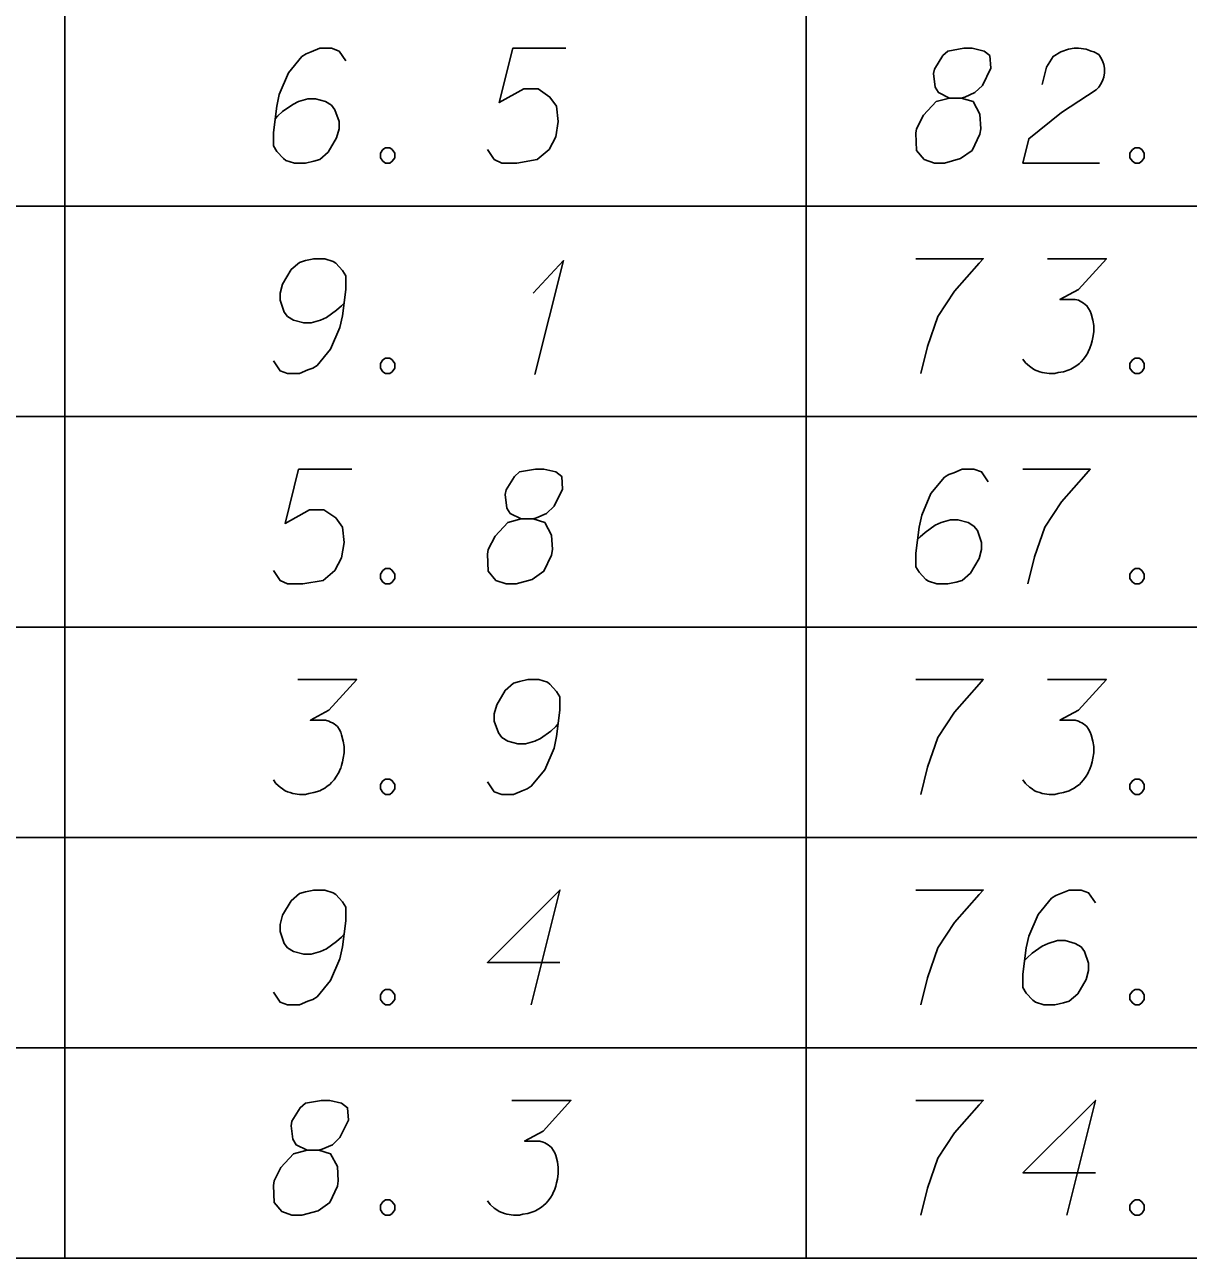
# Model space of a CAD drawing. Extents: x 2074207 to 2076812, y 516372 to 523312.
# Drawn here: x 2076524.4 to 2076573.1, y 517187.7 to 517239.3 of the extents above; entities that cross this region are included whole.
import ezdxf

# ---------------------------------------------------------------- set-up
doc = ezdxf.new("R2010")
doc.units = 0
for name, color, linetype in [('Prop DirtTable_ Soil Test Results - Outline (Major)', 7, 'Continuous'), ('Prop DirtTable_ Soil Test Results - Outline (Minor)', 7, 'Continuous'), ('Prop DirtTable_ Soil Test Results - Tx (Sample Data)', 7, 'Continuous')]:
    doc.layers.add(name, color=color, linetype=linetype)

msp = doc.modelspace()

# ---------------------------------------------------------------- linework, layer by layer
at = {"layer": 'Prop DirtTable_ Soil Test Results - Outline (Major)'}
msp.add_line((2076260.609, 517187.696), (2076811.903, 517187.696), dxfattribs=at)
at = {"layer": 'Prop DirtTable_ Soil Test Results - Outline (Minor)'}
for p, q in [((2076526.074, 517240.496), (2076526.074, 517231.696)), ((2076557.094, 517240.496), (2076557.094, 517231.696)), ((2076260.609, 517231.696), (2076811.903, 517231.696)), ((2076260.609, 517231.696), (2076811.903, 517231.696)), ((2076526.074, 517231.696), (2076526.074, 517222.896)), ((2076557.094, 517231.696), (2076557.094, 517222.896)), ((2076260.609, 517222.896), (2076811.903, 517222.896)), ((2076260.609, 517222.896), (2076811.903, 517222.896)), ((2076526.074, 517222.896), (2076526.074, 517214.096)), ((2076557.094, 517222.896), (2076557.094, 517214.096)), ((2076260.609, 517214.096), (2076811.903, 517214.096)), ((2076260.609, 517214.096), (2076811.903, 517214.096)), ((2076526.074, 517214.096), (2076526.074, 517205.296)), ((2076557.094, 517214.096), (2076557.094, 517205.296)), ((2076260.609, 517205.296), (2076811.903, 517205.296)), ((2076260.609, 517205.296), (2076811.903, 517205.296)), ((2076526.074, 517205.296), (2076526.074, 517196.496)), ((2076557.094, 517205.296), (2076557.094, 517196.496)), ((2076260.609, 517196.496), (2076811.903, 517196.496)), ((2076260.609, 517196.496), (2076811.903, 517196.496)), ((2076526.074, 517196.496), (2076526.074, 517187.696)), ((2076557.094, 517196.496), (2076557.094, 517187.696)), ((2076260.609, 517187.696), (2076811.903, 517187.696))]:
    msp.add_line(p, q, dxfattribs=at)
at = {"layer": 'Prop DirtTable_ Soil Test Results - Tx (Sample Data)'}
for points in [[(2076537.829, 517237.769), (2076537.547, 517238.185), (2076537.23, 517238.298), (2076536.736, 517238.298), (2076536.383, 517238.147), (2076536.171, 517238.071), (2076535.995, 517237.958), (2076535.431, 517237.278), (2076535.043, 517236.37), (2076534.937, 517235.879), (2076534.796, 517234.783), (2076534.796, 517234.216), (2076534.937, 517233.989), (2076535.219, 517233.687), (2076535.325, 517233.611), (2076535.678, 517233.498), (2076536.136, 517233.498), (2076536.489, 517233.574), (2076536.736, 517233.649), (2076537.089, 517233.952), (2076537.441, 517234.556), (2076537.547, 517234.934), (2076537.547, 517235.237), (2076537.371, 517235.728), (2076537.23, 517235.917), (2076536.983, 517236.068), (2076536.559, 517236.181), (2076536.242, 517236.181), (2076535.854, 517236.068), (2076535.607, 517235.955), (2076535.184, 517235.652), (2076534.972, 517235.463), (2076534.866, 517235.35)], [(2076547.036, 517238.298), (2076544.814, 517238.298), (2076544.249, 517236.03), (2076545.272, 517236.597), (2076545.872, 517236.597), (2076546.366, 517236.257), (2076546.648, 517235.879), (2076546.719, 517235.237), (2076546.613, 517234.594), (2076546.331, 517234.065), (2076545.837, 517233.649), (2076544.99, 517233.498), (2076544.355, 517233.498), (2076544.038, 517233.649), (2076543.756, 517234.065)], [(2076563.087, 517236.219), (2076563.58, 517236.219), (2076563.722, 517236.257), (2076564.145, 517236.446), (2076564.462, 517236.748), (2076564.815, 517237.467), (2076564.78, 517237.996), (2076564.533, 517238.185), (2076564.039, 517238.298), (2076563.686, 517238.298), (2076563.016, 517238.185), (2076562.804, 517237.996), (2076562.452, 517237.429), (2076562.416, 517237.24), (2076562.487, 517236.673), (2076562.628, 517236.446), (2076563.087, 517236.219), (2076562.522, 517236.068), (2076561.993, 517235.501), (2076561.711, 517234.934), (2076561.676, 517234.745), (2076561.711, 517234.027), (2076562.028, 517233.649), (2076562.452, 517233.498), (2076562.875, 517233.498), (2076563.545, 517233.687), (2076564.039, 517234.027), (2076564.357, 517234.707), (2076564.392, 517234.934), (2076564.357, 517235.539), (2076564.074, 517236.068), (2076563.58, 517236.219)], [(2076566.967, 517236.786), (2076567.143, 517237.504), (2076567.426, 517237.958), (2076567.743, 517238.147), (2076568.06, 517238.26), (2076568.307, 517238.298), (2076568.484, 517238.298), (2076568.801, 517238.26), (2076569.013, 517238.185), (2076569.119, 517238.147), (2076569.33, 517238.033), (2076569.436, 517237.882), (2076569.507, 517237.731), (2076569.542, 517237.618), (2076569.577, 517237.467), (2076569.577, 517237.278), (2076569.542, 517237.089), (2076569.507, 517236.975), (2076569.436, 517236.824), (2076569.33, 517236.673), (2076569.225, 517236.559), (2076567.778, 517235.615), (2076566.403, 517234.518), (2076566.156, 517233.498), (2076569.366, 517233.498)], [(2076539.487, 517234.141), (2076539.664, 517234.141), (2076539.769, 517234.065), (2076539.875, 517233.914), (2076539.875, 517233.725), (2076539.769, 517233.574), (2076539.664, 517233.498), (2076539.487, 517233.498), (2076539.381, 517233.574), (2076539.276, 517233.725), (2076539.276, 517233.914), (2076539.381, 517234.065), (2076539.487, 517234.141)], [(2076570.847, 517234.141), (2076571.024, 517234.141), (2076571.129, 517234.065), (2076571.235, 517233.914), (2076571.235, 517233.725), (2076571.129, 517233.574), (2076571.024, 517233.498), (2076570.847, 517233.498), (2076570.741, 517233.574), (2076570.636, 517233.725), (2076570.636, 517233.914), (2076570.741, 517234.065), (2076570.847, 517234.141)], [(2076534.796, 517225.227), (2076535.078, 517224.811), (2076535.395, 517224.698), (2076535.889, 517224.698), (2076536.242, 517224.849), (2076536.454, 517224.925), (2076536.63, 517225.038), (2076537.194, 517225.718), (2076537.582, 517226.626), (2076537.688, 517227.117), (2076537.829, 517228.213), (2076537.829, 517228.78), (2076537.688, 517229.007), (2076537.406, 517229.309), (2076537.3, 517229.385), (2076536.947, 517229.498), (2076536.489, 517229.498), (2076536.136, 517229.422), (2076535.889, 517229.347), (2076535.536, 517229.044), (2076535.184, 517228.44), (2076535.078, 517228.062), (2076535.078, 517227.759), (2076535.254, 517227.268), (2076535.395, 517227.079), (2076535.642, 517226.928), (2076536.066, 517226.815), (2076536.383, 517226.815), (2076536.771, 517226.928), (2076537.018, 517227.041), (2076537.441, 517227.344), (2076537.653, 517227.533), (2076537.759, 517227.646)], [(2076561.676, 517229.498), (2076564.498, 517229.498), (2076564.321, 517229.309), (2076563.298, 517228.137), (2076562.593, 517227.079), (2076562.169, 517225.832), (2076561.887, 517224.698)], [(2076567.179, 517229.498), (2076569.648, 517229.498), (2076568.484, 517228.213), (2076567.708, 517227.797), (2076568.343, 517227.797), (2076568.484, 517227.759), (2076568.554, 517227.722), (2076568.625, 517227.684), (2076568.695, 517227.646), (2076568.837, 517227.533), (2076568.907, 517227.419), (2076568.978, 517227.306), (2076569.013, 517227.192), (2076569.083, 517226.928), (2076569.119, 517226.701), (2076569.119, 517226.588), (2076569.119, 517226.437), (2076569.083, 517226.21), (2076569.048, 517226.059), (2076569.013, 517225.907), (2076568.978, 517225.794), (2076568.942, 517225.718), (2076568.907, 517225.643), (2076568.872, 517225.567), (2076568.801, 517225.454), (2076568.695, 517225.303), (2076568.59, 517225.189), (2076568.519, 517225.114), (2076568.413, 517225.038), (2076568.307, 517224.963), (2076568.166, 517224.887), (2076568.096, 517224.849), (2076567.849, 517224.774), (2076567.637, 517224.736), (2076567.496, 517224.698), (2076567.249, 517224.698), (2076566.967, 517224.736), (2076566.861, 517224.774), (2076566.755, 517224.811), (2076566.649, 517224.849), (2076566.544, 517224.925), (2076566.438, 517225), (2076566.261, 517225.152), (2076566.156, 517225.303)], [(2076545.66, 517228.062), (2076546.93, 517229.422), (2076545.731, 517224.66)], [(2076539.487, 517225.341), (2076539.664, 517225.341), (2076539.769, 517225.265), (2076539.875, 517225.114), (2076539.875, 517224.925), (2076539.769, 517224.774), (2076539.664, 517224.698), (2076539.487, 517224.698), (2076539.381, 517224.774), (2076539.276, 517224.925), (2076539.276, 517225.114), (2076539.381, 517225.265), (2076539.487, 517225.341)], [(2076570.847, 517225.341), (2076571.024, 517225.341), (2076571.129, 517225.265), (2076571.235, 517225.114), (2076571.235, 517224.925), (2076571.129, 517224.774), (2076571.024, 517224.698), (2076570.847, 517224.698), (2076570.741, 517224.774), (2076570.636, 517224.925), (2076570.636, 517225.114), (2076570.741, 517225.265), (2076570.847, 517225.341)], [(2076538.076, 517220.698), (2076535.854, 517220.698), (2076535.289, 517218.43), (2076536.312, 517218.997), (2076536.912, 517218.997), (2076537.406, 517218.657), (2076537.688, 517218.279), (2076537.759, 517217.637), (2076537.653, 517216.994), (2076537.371, 517216.465), (2076536.877, 517216.049), (2076536.03, 517215.898), (2076535.395, 517215.898), (2076535.078, 517216.049), (2076534.796, 517216.465)], [(2076545.167, 517218.619), (2076545.66, 517218.619), (2076545.802, 517218.657), (2076546.225, 517218.846), (2076546.542, 517219.148), (2076546.895, 517219.867), (2076546.86, 517220.396), (2076546.613, 517220.585), (2076546.119, 517220.698), (2076545.766, 517220.698), (2076545.096, 517220.585), (2076544.884, 517220.396), (2076544.532, 517219.829), (2076544.496, 517219.64), (2076544.567, 517219.073), (2076544.708, 517218.846), (2076545.167, 517218.619), (2076544.602, 517218.468), (2076544.073, 517217.901), (2076543.791, 517217.334), (2076543.756, 517217.145), (2076543.791, 517216.427), (2076544.108, 517216.049), (2076544.532, 517215.898), (2076544.955, 517215.898), (2076545.625, 517216.087), (2076546.119, 517216.427), (2076546.437, 517217.107), (2076546.472, 517217.334), (2076546.437, 517217.939), (2076546.154, 517218.468), (2076545.66, 517218.619)], [(2076564.709, 517220.169), (2076564.427, 517220.585), (2076564.11, 517220.698), (2076563.616, 517220.698), (2076563.263, 517220.547), (2076563.051, 517220.471), (2076562.875, 517220.358), (2076562.311, 517219.678), (2076561.923, 517218.77), (2076561.817, 517218.279), (2076561.676, 517217.183), (2076561.676, 517216.616), (2076561.817, 517216.389), (2076562.099, 517216.087), (2076562.205, 517216.011), (2076562.558, 517215.898), (2076563.016, 517215.898), (2076563.369, 517215.974), (2076563.616, 517216.049), (2076563.969, 517216.352), (2076564.321, 517216.956), (2076564.427, 517217.334), (2076564.427, 517217.637), (2076564.251, 517218.128), (2076564.11, 517218.317), (2076563.863, 517218.468), (2076563.439, 517218.581), (2076563.122, 517218.581), (2076562.734, 517218.468), (2076562.487, 517218.355), (2076562.064, 517218.052), (2076561.852, 517217.863), (2076561.746, 517217.75)], [(2076566.156, 517220.698), (2076568.978, 517220.698), (2076568.801, 517220.509), (2076567.778, 517219.337), (2076567.073, 517218.279), (2076566.649, 517217.032), (2076566.367, 517215.898)], [(2076539.487, 517216.541), (2076539.664, 517216.541), (2076539.769, 517216.465), (2076539.875, 517216.314), (2076539.875, 517216.125), (2076539.769, 517215.974), (2076539.664, 517215.898), (2076539.487, 517215.898), (2076539.381, 517215.974), (2076539.276, 517216.125), (2076539.276, 517216.314), (2076539.381, 517216.465), (2076539.487, 517216.541)], [(2076570.847, 517216.541), (2076571.024, 517216.541), (2076571.129, 517216.465), (2076571.235, 517216.314), (2076571.235, 517216.125), (2076571.129, 517215.974), (2076571.024, 517215.898), (2076570.847, 517215.898), (2076570.741, 517215.974), (2076570.636, 517216.125), (2076570.636, 517216.314), (2076570.741, 517216.465), (2076570.847, 517216.541)], [(2076535.819, 517211.898), (2076538.288, 517211.898), (2076537.124, 517210.613), (2076536.348, 517210.197), (2076536.983, 517210.197), (2076537.124, 517210.159), (2076537.194, 517210.122), (2076537.265, 517210.084), (2076537.335, 517210.046), (2076537.477, 517209.933), (2076537.547, 517209.819), (2076537.618, 517209.706), (2076537.653, 517209.592), (2076537.723, 517209.328), (2076537.759, 517209.101), (2076537.759, 517208.988), (2076537.759, 517208.837), (2076537.723, 517208.61), (2076537.688, 517208.459), (2076537.653, 517208.307), (2076537.618, 517208.194), (2076537.582, 517208.118), (2076537.547, 517208.043), (2076537.512, 517207.967), (2076537.441, 517207.854), (2076537.335, 517207.703), (2076537.23, 517207.589), (2076537.159, 517207.514), (2076537.053, 517207.438), (2076536.947, 517207.363), (2076536.806, 517207.287), (2076536.736, 517207.249), (2076536.489, 517207.174), (2076536.277, 517207.136), (2076536.136, 517207.098), (2076535.889, 517207.098), (2076535.607, 517207.136), (2076535.501, 517207.174), (2076535.395, 517207.211), (2076535.289, 517207.249), (2076535.184, 517207.325), (2076535.078, 517207.4), (2076534.901, 517207.552), (2076534.796, 517207.703)], [(2076543.756, 517207.627), (2076544.038, 517207.211), (2076544.355, 517207.098), (2076544.849, 517207.098), (2076545.202, 517207.249), (2076545.414, 517207.325), (2076545.59, 517207.438), (2076546.154, 517208.118), (2076546.542, 517209.026), (2076546.648, 517209.517), (2076546.789, 517210.613), (2076546.789, 517211.18), (2076546.648, 517211.407), (2076546.366, 517211.709), (2076546.26, 517211.785), (2076545.907, 517211.898), (2076545.449, 517211.898), (2076545.096, 517211.822), (2076544.849, 517211.747), (2076544.496, 517211.444), (2076544.144, 517210.84), (2076544.038, 517210.462), (2076544.038, 517210.159), (2076544.214, 517209.668), (2076544.355, 517209.479), (2076544.602, 517209.328), (2076545.026, 517209.215), (2076545.343, 517209.215), (2076545.731, 517209.328), (2076545.978, 517209.441), (2076546.401, 517209.744), (2076546.613, 517209.933), (2076546.719, 517210.046)], [(2076561.676, 517211.898), (2076564.498, 517211.898), (2076564.321, 517211.709), (2076563.298, 517210.537), (2076562.593, 517209.479), (2076562.169, 517208.232), (2076561.887, 517207.098)], [(2076567.179, 517211.898), (2076569.648, 517211.898), (2076568.484, 517210.613), (2076567.708, 517210.197), (2076568.343, 517210.197), (2076568.484, 517210.159), (2076568.554, 517210.122), (2076568.625, 517210.084), (2076568.695, 517210.046), (2076568.837, 517209.933), (2076568.907, 517209.819), (2076568.978, 517209.706), (2076569.013, 517209.592), (2076569.083, 517209.328), (2076569.119, 517209.101), (2076569.119, 517208.988), (2076569.119, 517208.837), (2076569.083, 517208.61), (2076569.048, 517208.459), (2076569.013, 517208.307), (2076568.978, 517208.194), (2076568.942, 517208.118), (2076568.907, 517208.043), (2076568.872, 517207.967), (2076568.801, 517207.854), (2076568.695, 517207.703), (2076568.59, 517207.589), (2076568.519, 517207.514), (2076568.413, 517207.438), (2076568.307, 517207.363), (2076568.166, 517207.287), (2076568.096, 517207.249), (2076567.849, 517207.174), (2076567.637, 517207.136), (2076567.496, 517207.098), (2076567.249, 517207.098), (2076566.967, 517207.136), (2076566.861, 517207.174), (2076566.755, 517207.211), (2076566.649, 517207.249), (2076566.544, 517207.325), (2076566.438, 517207.4), (2076566.261, 517207.552), (2076566.156, 517207.703)], [(2076539.487, 517207.741), (2076539.664, 517207.741), (2076539.769, 517207.665), (2076539.875, 517207.514), (2076539.875, 517207.325), (2076539.769, 517207.174), (2076539.664, 517207.098), (2076539.487, 517207.098), (2076539.381, 517207.174), (2076539.276, 517207.325), (2076539.276, 517207.514), (2076539.381, 517207.665), (2076539.487, 517207.741)], [(2076570.847, 517207.741), (2076571.024, 517207.741), (2076571.129, 517207.665), (2076571.235, 517207.514), (2076571.235, 517207.325), (2076571.129, 517207.174), (2076571.024, 517207.098), (2076570.847, 517207.098), (2076570.741, 517207.174), (2076570.636, 517207.325), (2076570.636, 517207.514), (2076570.741, 517207.665), (2076570.847, 517207.741)], [(2076534.796, 517198.827), (2076535.078, 517198.411), (2076535.395, 517198.298), (2076535.889, 517198.298), (2076536.242, 517198.449), (2076536.454, 517198.525), (2076536.63, 517198.638), (2076537.194, 517199.318), (2076537.582, 517200.226), (2076537.688, 517200.717), (2076537.829, 517201.813), (2076537.829, 517202.38), (2076537.688, 517202.607), (2076537.406, 517202.909), (2076537.3, 517202.985), (2076536.947, 517203.098), (2076536.489, 517203.098), (2076536.136, 517203.022), (2076535.889, 517202.947), (2076535.536, 517202.644), (2076535.184, 517202.04), (2076535.078, 517201.662), (2076535.078, 517201.359), (2076535.254, 517200.868), (2076535.395, 517200.679), (2076535.642, 517200.528), (2076536.066, 517200.415), (2076536.383, 517200.415), (2076536.771, 517200.528), (2076537.018, 517200.641), (2076537.441, 517200.944), (2076537.653, 517201.133), (2076537.759, 517201.246)], [(2076546.789, 517200.074), (2076543.756, 517200.074), (2076546.789, 517203.098), (2076545.59, 517198.298)], [(2076561.676, 517203.098), (2076564.498, 517203.098), (2076564.321, 517202.909), (2076563.298, 517201.737), (2076562.593, 517200.679), (2076562.169, 517199.432), (2076561.887, 517198.298)], [(2076569.189, 517202.569), (2076568.907, 517202.985), (2076568.59, 517203.098), (2076568.096, 517203.098), (2076567.743, 517202.947), (2076567.531, 517202.871), (2076567.355, 517202.758), (2076566.791, 517202.078), (2076566.403, 517201.17), (2076566.297, 517200.679), (2076566.156, 517199.583), (2076566.156, 517199.016), (2076566.297, 517198.789), (2076566.579, 517198.487), (2076566.685, 517198.411), (2076567.038, 517198.298), (2076567.496, 517198.298), (2076567.849, 517198.374), (2076568.096, 517198.449), (2076568.449, 517198.752), (2076568.801, 517199.356), (2076568.907, 517199.734), (2076568.907, 517200.037), (2076568.731, 517200.528), (2076568.59, 517200.717), (2076568.343, 517200.868), (2076567.919, 517200.981), (2076567.602, 517200.981), (2076567.214, 517200.868), (2076566.967, 517200.755), (2076566.544, 517200.452), (2076566.332, 517200.263), (2076566.226, 517200.15)], [(2076539.487, 517198.941), (2076539.664, 517198.941), (2076539.769, 517198.865), (2076539.875, 517198.714), (2076539.875, 517198.525), (2076539.769, 517198.374), (2076539.664, 517198.298), (2076539.487, 517198.298), (2076539.381, 517198.374), (2076539.276, 517198.525), (2076539.276, 517198.714), (2076539.381, 517198.865), (2076539.487, 517198.941)], [(2076570.847, 517198.941), (2076571.024, 517198.941), (2076571.129, 517198.865), (2076571.235, 517198.714), (2076571.235, 517198.525), (2076571.129, 517198.374), (2076571.024, 517198.298), (2076570.847, 517198.298), (2076570.741, 517198.374), (2076570.636, 517198.525), (2076570.636, 517198.714), (2076570.741, 517198.865), (2076570.847, 517198.941)], [(2076536.207, 517192.219), (2076536.7, 517192.219), (2076536.842, 517192.257), (2076537.265, 517192.446), (2076537.582, 517192.748), (2076537.935, 517193.467), (2076537.9, 517193.996), (2076537.653, 517194.185), (2076537.159, 517194.298), (2076536.806, 517194.298), (2076536.136, 517194.185), (2076535.924, 517193.996), (2076535.572, 517193.429), (2076535.536, 517193.24), (2076535.607, 517192.673), (2076535.748, 517192.446), (2076536.207, 517192.219), (2076535.642, 517192.068), (2076535.113, 517191.501), (2076534.831, 517190.934), (2076534.796, 517190.745), (2076534.831, 517190.027), (2076535.148, 517189.649), (2076535.572, 517189.498), (2076535.995, 517189.498), (2076536.665, 517189.687), (2076537.159, 517190.027), (2076537.477, 517190.707), (2076537.512, 517190.934), (2076537.477, 517191.539), (2076537.194, 517192.068), (2076536.7, 517192.219)], [(2076544.779, 517194.298), (2076547.248, 517194.298), (2076546.084, 517193.013), (2076545.308, 517192.597), (2076545.943, 517192.597), (2076546.084, 517192.559), (2076546.154, 517192.522), (2076546.225, 517192.484), (2076546.295, 517192.446), (2076546.437, 517192.333), (2076546.507, 517192.219), (2076546.578, 517192.106), (2076546.613, 517191.992), (2076546.683, 517191.728), (2076546.719, 517191.501), (2076546.719, 517191.388), (2076546.719, 517191.237), (2076546.683, 517191.01), (2076546.648, 517190.859), (2076546.613, 517190.707), (2076546.578, 517190.594), (2076546.542, 517190.518), (2076546.507, 517190.443), (2076546.472, 517190.367), (2076546.401, 517190.254), (2076546.295, 517190.103), (2076546.19, 517189.989), (2076546.119, 517189.914), (2076546.013, 517189.838), (2076545.907, 517189.763), (2076545.766, 517189.687), (2076545.696, 517189.649), (2076545.449, 517189.574), (2076545.237, 517189.536), (2076545.096, 517189.498), (2076544.849, 517189.498), (2076544.567, 517189.536), (2076544.461, 517189.574), (2076544.355, 517189.611), (2076544.249, 517189.649), (2076544.144, 517189.725), (2076544.038, 517189.8), (2076543.861, 517189.952), (2076543.756, 517190.103)], [(2076561.676, 517194.298), (2076564.498, 517194.298), (2076564.321, 517194.109), (2076563.298, 517192.937), (2076562.593, 517191.879), (2076562.169, 517190.632), (2076561.887, 517189.498)], [(2076569.189, 517191.274), (2076566.156, 517191.274), (2076569.189, 517194.298), (2076567.99, 517189.498)], [(2076539.487, 517190.141), (2076539.664, 517190.141), (2076539.769, 517190.065), (2076539.875, 517189.914), (2076539.875, 517189.725), (2076539.769, 517189.574), (2076539.664, 517189.498), (2076539.487, 517189.498), (2076539.381, 517189.574), (2076539.276, 517189.725), (2076539.276, 517189.914), (2076539.381, 517190.065), (2076539.487, 517190.141)], [(2076570.847, 517190.141), (2076571.024, 517190.141), (2076571.129, 517190.065), (2076571.235, 517189.914), (2076571.235, 517189.725), (2076571.129, 517189.574), (2076571.024, 517189.498), (2076570.847, 517189.498), (2076570.741, 517189.574), (2076570.636, 517189.725), (2076570.636, 517189.914), (2076570.741, 517190.065), (2076570.847, 517190.141)]]:
    msp.add_lwpolyline(points, dxfattribs=at)

doc.saveas('drawing.dxf')
